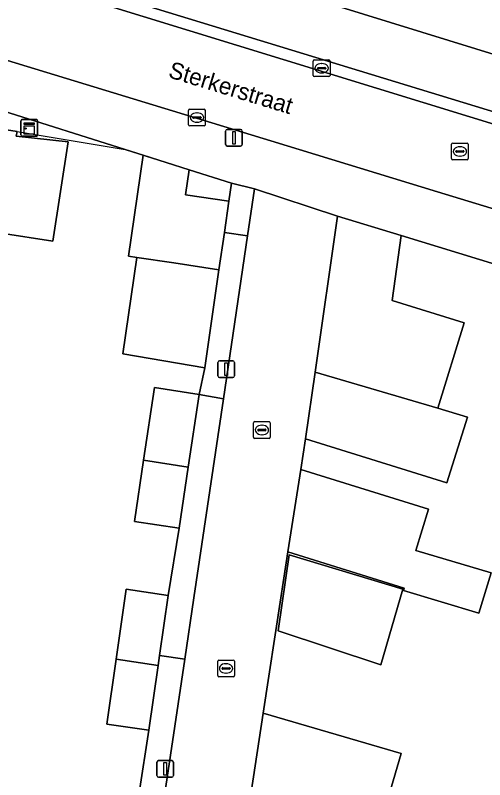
# Model space of a CAD drawing. Extents: x 161084 to 161928, y 385354 to 386522.
# Drawn here: x 161749.75 to 161777.84, y 385489.13 to 385534.81 of the extents above; entities that cross this region are included whole.
import ezdxf

# ---------------------------------------------------------------- set-up
doc = ezdxf.new("R2010")
doc.units = 0
for name, color, linetype in [('IMGEO_Erf', 7, 'Continuous'), ('IMGEO_Kast', 7, 'Continuous'), ('IMGEO_Kolk', 7, 'Continuous'), ('IMGEO_Lichtmast', 7, 'Continuous'), ('IMGEO_Muur', 7, 'Continuous'), ('IMGEO_Openbare_ruimte_label', 7, 'Continuous'), ('IMGEO_Pand', 7, 'Continuous'), ('IMGEO_Rijbaan_lokaal_open', 7, 'Continuous'), ('IMGEO_Rioolput', 7, 'Continuous'), ('IMGEO_Voetpad_open', 7, 'Continuous')]:
    doc.layers.add(name, color=color, linetype=linetype)

msp = doc.modelspace()

# ---------------------------------------------------------------- linework, layer by layer
at = {"layer": 'IMGEO_Erf'}
for points in [[(161757.162, 385488.336), (161757.736, 385492.084), (161755.226, 385492.447), (161755.79, 385496.34), (161756.394, 385500.509), (161758.902, 385500.145), (161759.554, 385504.16), (161756.88, 385504.565), (161757.433, 385508.222), (161758.09, 385512.56), (161760.764, 385512.155), (161761.088, 385513.747), (161756.194, 385514.571), (161757.034, 385520.342), (161756.528, 385520.416), (161757.406, 385526.449), (161756.329, 385526.789), (161741.676, 385531.41)], [(161735.852, 385487.298), (161736.757, 385493.2), (161737.664, 385499.121), (161737.799, 385500), (161738.57, 385505.032), (161739.481, 385510.972), (161740.384, 385516.864), (161741.29, 385522.775), (161742.252, 385529.051), (161749.861, 385527.875), (161749.815, 385527.578), (161752.929, 385527.259), (161752.008, 385521.309), (161748.918, 385521.786), (161748.891, 385521.609), (161747.988, 385515.698), (161747.086, 385509.807), (161746.176, 385503.866), (161745.584, 385500), (161745.271, 385497.954), (161744.364, 385492.033), (161743.461, 385486.131)], [(161801.934, 385512.741), (161772.841, 385521.656), (161772.304, 385517.775), (161776.615, 385516.436), (161775.031, 385511.337), (161776.805, 385510.786), (161775.586, 385506.864), (161767.125, 385509.494), (161766.835, 385507.666), (161774.481, 385505.298), (161773.716, 385502.828), (161778.227, 385501.499), (161777.484, 385499.083), (161772.974, 385500.435), (161773.019, 385500.58), (161766.055, 385502.738), (161765.637, 385500), (161764.587, 385493.113), (161772.852, 385490.687), (161771.517, 385486.142)]]:
    msp.add_lwpolyline(points, dxfattribs=at)
for points in [[(161762.682, 385524.786), (161760.154, 385525.583), (161759.936, 385524.086), (161762.538, 385523.707)], [(161765.485, 385498.021), (161766.15, 385502.569), (161772.944, 385500.511), (161771.637, 385496)]]:
    msp.add_lwpolyline(points, close=True, dxfattribs=at)
at = {"layer": 'IMGEO_Kast'}
for p, q in [((161750.169, 385528.585), (161751.01, 385528.585)), ((161751.01, 385528.585), (161750.169, 385528.585)), ((161750.094, 385527.66), (161750.094, 385528.501)), ((161750.094, 385528.501), (161750.094, 385527.66)), ((161751.094, 385528.51), (161751.094, 385527.669)), ((161751.094, 385527.669), (161751.094, 385528.51)), ((161751.019, 385527.585), (161750.178, 385527.585)), ((161750.178, 385527.585), (161751.019, 385527.585))]:
    msp.add_line(p, q, dxfattribs=at)
for points in [[(161750.289, 385528.375), (161750.889, 385528.375), (161750.889, 385528.29), (161750.289, 385528.29), (161750.289, 385528.375)], [(161750.289, 385528.2), (161750.889, 385528.2), (161750.889, 385527.711), (161750.289, 385527.711), (161750.289, 385528.2)]]:
    msp.add_lwpolyline(points, dxfattribs=at)
msp.add_circle((161750.373, 385528.049), 0.0377, dxfattribs=at)
for centre, start, end in [((161750.172, 385528.507), 92.4484, 184.2845), ((161750.172, 385528.507), 92.4484, 184.2845), ((161751.016, 385528.507), 2.4484, 94.2845), ((161751.016, 385528.507), 2.4484, 94.2845), ((161750.172, 385527.663), 182.4484, 274.2845), ((161750.172, 385527.663), 182.4484, 274.2845), ((161751.016, 385527.663), 272.4484, 4.2845), ((161751.016, 385527.663), 272.4484, 4.2845)]:
    msp.add_arc(centre, 0.0779, start, end, dxfattribs=at)
at = {"layer": 'IMGEO_Kolk'}
for p, q in [((161767.585, 385531.221), (161767.585, 385532.073)), ((161767.66, 385532.147), (161768.512, 385532.147)), ((161768.073, 385531.927), (161768.098, 385531.927)), ((161768.586, 385532.073), (161768.586, 385531.221)), ((161767.844, 385531.641), (161767.844, 385531.653)), ((161768.282, 385531.604), (161767.884, 385531.604)), ((161767.887, 385531.69), (161768.285, 385531.69)), ((161768.096, 385531.367), (161768.071, 385531.367)), ((161768.328, 385531.653), (161768.328, 385531.641)), ((161768.512, 385531.147), (161767.66, 385531.147)), ((161760.125, 385528.272), (161760.125, 385529.124)), ((161760.2, 385529.198), (161761.052, 385529.198)), ((161761.126, 385529.124), (161761.126, 385528.272)), ((161760.384, 385528.692), (161760.384, 385528.704)), ((161760.822, 385528.655), (161760.424, 385528.655)), ((161760.427, 385528.741), (161760.825, 385528.741)), ((161760.613, 385528.978), (161760.638, 385528.978)), ((161760.868, 385528.704), (161760.868, 385528.692)), ((161761.052, 385528.198), (161760.2, 385528.198)), ((161760.636, 385528.418), (161760.611, 385528.418)), ((161764.011, 385509.602), (161764.011, 385510.454)), ((161764.086, 385510.528), (161764.938, 385510.528)), ((161764.499, 385510.308), (161764.524, 385510.308)), ((161765.012, 385510.454), (161765.012, 385509.602)), ((161764.27, 385510.022), (161764.27, 385510.034)), ((161764.708, 385509.985), (161764.31, 385509.985)), ((161764.313, 385510.071), (161764.711, 385510.071)), ((161764.754, 385510.034), (161764.754, 385510.022)), ((161764.938, 385509.528), (161764.086, 385509.528)), ((161764.522, 385509.748), (161764.497, 385509.748)), ((161761.865, 385495.356), (161761.865, 385496.208)), ((161761.94, 385496.282), (161762.792, 385496.282)), ((161762.866, 385496.208), (161762.866, 385495.356)), ((161762.124, 385495.776), (161762.124, 385495.788)), ((161762.562, 385495.739), (161762.164, 385495.739)), ((161762.167, 385495.825), (161762.565, 385495.825)), ((161762.353, 385496.062), (161762.378, 385496.062)), ((161762.608, 385495.788), (161762.608, 385495.776)), ((161762.792, 385495.282), (161761.94, 385495.282)), ((161762.376, 385495.502), (161762.351, 385495.502))]:
    msp.add_line(p, q, dxfattribs=at)
for points in [[(161767.585, 385531.221), (161767.585, 385532.073)], [(161767.66, 385532.147), (161768.512, 385532.147)], [(161768.586, 385532.073), (161768.586, 385531.221)], [(161768.512, 385531.147), (161767.66, 385531.147)], [(161760.125, 385528.272), (161760.125, 385529.124)], [(161760.2, 385529.198), (161761.052, 385529.198)], [(161761.126, 385529.124), (161761.126, 385528.272)], [(161761.052, 385528.198), (161760.2, 385528.198)], [(161764.011, 385509.602), (161764.011, 385510.454)], [(161764.086, 385510.528), (161764.938, 385510.528)], [(161765.012, 385510.454), (161765.012, 385509.602)], [(161764.938, 385509.528), (161764.086, 385509.528)], [(161761.865, 385495.356), (161761.865, 385496.208)], [(161761.94, 385496.282), (161762.792, 385496.282)], [(161762.866, 385496.208), (161762.866, 385495.356)], [(161762.792, 385495.282), (161761.94, 385495.282)]]:
    msp.add_lwpolyline(points, dxfattribs=at)
for centre, radius, start, end in [((161767.662, 385532.071), 0.0765, 91.552, 178.448), ((161767.662, 385532.071), 0.0765, 91.552, 178.448), ((161768.51, 385532.071), 0.0765, 1.552, 88.448), ((161768.51, 385532.071), 0.0765, 1.552, 88.448), ((161767.884, 385531.65), 0.0403, 85.8775, 175.7526), ((161767.881, 385531.64), 0.0366, 178.938, 274.7102), ((161768.285, 385531.647), 0.043, 264.8664, 352.4533), ((161768.289, 385531.652), 0.0386, 1.7309, 96.639), ((161767.662, 385531.223), 0.0765, 181.552, 268.448), ((161767.662, 385531.223), 0.0765, 181.552, 268.448), ((161768.51, 385531.223), 0.0765, 271.552, 358.448), ((161768.51, 385531.223), 0.0765, 271.552, 358.448), ((161760.202, 385529.122), 0.0765, 91.552, 178.448), ((161760.202, 385529.122), 0.0765, 91.552, 178.448), ((161761.05, 385529.122), 0.0765, 1.552, 88.448), ((161761.05, 385529.122), 0.0765, 1.552, 88.448), ((161760.424, 385528.701), 0.0403, 85.8775, 175.7526), ((161760.421, 385528.691), 0.0366, 178.938, 274.7102), ((161760.825, 385528.698), 0.043, 264.8664, 352.4533), ((161760.829, 385528.703), 0.0386, 1.7309, 96.639), ((161760.202, 385528.274), 0.0765, 181.552, 268.448), ((161760.202, 385528.274), 0.0765, 181.552, 268.448), ((161761.05, 385528.274), 0.0765, 271.552, 358.448), ((161761.05, 385528.274), 0.0765, 271.552, 358.448), ((161764.088, 385510.452), 0.0765, 91.552, 178.448), ((161764.088, 385510.452), 0.0765, 91.552, 178.448), ((161764.936, 385510.452), 0.0765, 1.552, 88.448), ((161764.936, 385510.452), 0.0765, 1.552, 88.448), ((161764.31, 385510.031), 0.0403, 85.8775, 175.7526), ((161764.307, 385510.021), 0.0366, 178.938, 274.7102), ((161764.711, 385510.028), 0.043, 264.8664, 352.4533), ((161764.715, 385510.033), 0.0386, 1.7309, 96.639), ((161764.088, 385509.604), 0.0765, 181.552, 268.448), ((161764.088, 385509.604), 0.0765, 181.552, 268.448), ((161764.936, 385509.604), 0.0765, 271.552, 358.448), ((161764.936, 385509.604), 0.0765, 271.552, 358.448), ((161761.942, 385496.206), 0.0765, 91.552, 178.448), ((161761.942, 385496.206), 0.0765, 91.552, 178.448), ((161762.79, 385496.206), 0.0765, 1.552, 88.448), ((161762.79, 385496.206), 0.0765, 1.552, 88.448), ((161762.164, 385495.785), 0.0403, 85.8775, 175.7526), ((161762.161, 385495.775), 0.0366, 178.938, 274.7102), ((161762.565, 385495.782), 0.043, 264.8664, 352.4533), ((161762.569, 385495.787), 0.0386, 1.7309, 96.639), ((161761.942, 385495.358), 0.0765, 181.552, 268.448), ((161761.942, 385495.358), 0.0765, 181.552, 268.448), ((161762.79, 385495.358), 0.0765, 271.552, 358.448), ((161762.79, 385495.358), 0.0765, 271.552, 358.448)]:
    msp.add_arc(centre, radius, start, end, dxfattribs=at)
for centre, major_axis, ratio, start_param, end_param in [((161768.072, 385531.647), (-0.387, 0.002), 0.722429, 4.712389, 7.853982), ((161768.097, 385531.647), (-0.39, 0.002), 0.717154, 1.570796, 4.712389), ((161760.612, 385528.698), (-0.387, 0.002), 0.722429, 4.712389, 7.853982), ((161760.637, 385528.698), (-0.39, 0.002), 0.717154, 1.570796, 4.712389), ((161764.498, 385510.028), (-0.387, 0.002), 0.722429, 4.712389, 7.853982), ((161764.523, 385510.028), (-0.39, 0.002), 0.717154, 1.570796, 4.712389), ((161762.352, 385495.782), (-0.387, 0.002), 0.722429, 4.712389, 7.853982), ((161762.377, 385495.782), (-0.39, 0.002), 0.717154, 1.570796, 4.712389)]:
    msp.add_ellipse(centre, major_axis=major_axis, ratio=ratio, start_param=start_param, end_param=end_param, dxfattribs=at)
at = {"layer": 'IMGEO_Lichtmast'}
for p, q in [((161762.342, 385527.092), (161762.342, 385527.892)), ((161762.342, 385527.892), (161762.342, 385527.092)), ((161762.442, 385527.992), (161763.232, 385527.992)), ((161763.232, 385527.992), (161762.442, 385527.992)), ((161763.332, 385527.892), (161763.332, 385527.092)), ((161763.332, 385527.092), (161763.332, 385527.892)), ((161763.232, 385526.992), (161762.442, 385526.992)), ((161762.442, 385526.992), (161763.232, 385526.992)), ((161761.88, 385513.265), (161761.88, 385514.065)), ((161761.88, 385514.065), (161761.88, 385513.265)), ((161761.98, 385514.165), (161762.77, 385514.165)), ((161762.77, 385514.165), (161761.98, 385514.165)), ((161762.87, 385514.065), (161762.87, 385513.265)), ((161762.87, 385513.265), (161762.87, 385514.065)), ((161762.77, 385513.165), (161761.98, 385513.165)), ((161761.98, 385513.165), (161762.77, 385513.165)), ((161758.225, 385489.373), (161758.225, 385490.173)), ((161758.225, 385490.173), (161758.225, 385489.373)), ((161758.325, 385490.273), (161759.115, 385490.273)), ((161759.115, 385490.273), (161758.325, 385490.273)), ((161759.215, 385490.173), (161759.215, 385489.373)), ((161759.215, 385489.373), (161759.215, 385490.173)), ((161759.115, 385489.273), (161758.325, 385489.273)), ((161758.325, 385489.273), (161759.115, 385489.273))]:
    msp.add_line(p, q, dxfattribs=at)
for points in [[(161762.762, 385527.867), (161762.912, 385527.867), (161762.912, 385527.117), (161762.762, 385527.117), (161762.762, 385527.867)], [(161762.3, 385514.04), (161762.45, 385514.04), (161762.45, 385513.29), (161762.3, 385513.29), (161762.3, 385514.04)], [(161758.645, 385490.148), (161758.795, 385490.148), (161758.795, 385489.398), (161758.645, 385489.398), (161758.645, 385490.148)]]:
    msp.add_lwpolyline(points, dxfattribs=at)
for centre, start, end in [((161762.442, 385527.892), 90, 180), ((161762.442, 385527.892), 90, 180), ((161763.232, 385527.892), 0, 90), ((161763.232, 385527.892), 360, 90), ((161762.442, 385527.092), 180, 270), ((161762.442, 385527.092), 180, 270), ((161763.232, 385527.092), 270, 0), ((161763.232, 385527.092), 270, 0), ((161761.98, 385514.065), 90, 180), ((161761.98, 385514.065), 90, 180), ((161762.77, 385514.065), 0, 90), ((161762.77, 385514.065), 360, 90), ((161761.98, 385513.265), 180, 270), ((161761.98, 385513.265), 180, 270), ((161762.77, 385513.265), 270, 0), ((161762.77, 385513.265), 270, 0), ((161758.325, 385490.173), 90, 180), ((161758.325, 385490.173), 90, 180), ((161759.115, 385490.173), 0, 90), ((161759.115, 385490.173), 360, 90), ((161758.325, 385489.373), 180, 270), ((161758.325, 385489.373), 180, 270), ((161759.115, 385489.373), 270, 0), ((161759.115, 385489.373), 270, 0)]:
    msp.add_arc(centre, 0.1, start, end, dxfattribs=at)
at = {"layer": 'IMGEO_Muur'}
for points in [[(161749.861, 385527.875), (161756.329, 385526.789)], [(161756.329, 385526.789), (161762.682, 385524.786)]]:
    msp.add_lwpolyline(points, dxfattribs=at)
at = {"layer": 'IMGEO_Pand'}
for points in [[(161749.815, 385527.578), (161749.861, 385527.875), (161742.252, 385529.051), (161741.29, 385522.775), (161748.891, 385521.609), (161748.918, 385521.786), (161752.008, 385521.309), (161752.929, 385527.259)], [(161762.266, 385521.836), (161762.538, 385523.707), (161759.936, 385524.086), (161760.154, 385525.583), (161757.406, 385526.449), (161756.528, 385520.416), (161757.034, 385520.342), (161759.234, 385520.022), (161761.941, 385519.607)], [(161772.841, 385521.656), (161769.028, 385522.801), (161767.696, 385513.487), (161775.031, 385511.337), (161776.615, 385516.436), (161772.304, 385517.775)], [(161761.941, 385519.607), (161759.234, 385520.022), (161757.034, 385520.342), (161756.194, 385514.571), (161761.088, 385513.747)], [(161775.586, 385506.864), (161776.805, 385510.786), (161775.031, 385511.337), (161767.696, 385513.487), (161767.125, 385509.494)], [(161760.764, 385512.155), (161758.09, 385512.56), (161757.433, 385508.222), (161760.107, 385507.812)], [(161760.107, 385507.812), (161757.433, 385508.222), (161756.88, 385504.565), (161759.554, 385504.16)], [(161773.716, 385502.828), (161774.481, 385505.298), (161766.835, 385507.666), (161766.055, 385502.738), (161773.019, 385500.58), (161772.974, 385500.435), (161777.484, 385499.083), (161778.227, 385501.499)], [(161765.485, 385498.021), (161771.637, 385496), (161772.944, 385500.511), (161766.15, 385502.569)], [(161758.382, 385496.552), (161758.902, 385500.145), (161756.394, 385500.509), (161755.79, 385496.34), (161758.296, 385495.956)], [(161758.296, 385495.956), (161755.79, 385496.34), (161755.226, 385492.447), (161757.736, 385492.084)], [(161763.867, 385488.39), (161771.517, 385486.142), (161772.852, 385490.687), (161764.587, 385493.113)]]:
    msp.add_lwpolyline(points, close=True, dxfattribs=at)
at = {"layer": 'IMGEO_Rijbaan_lokaal_open'}
msp.add_lwpolyline([(161785.315, 385556.405), (161782.44, 385556.835), (161779.566, 385557.266), (161776.691, 385557.696), (161776.463, 385556.324), (161776.038, 385553.531), (161775.613, 385550.738), (161775.188, 385547.945), (161774.763, 385545.152), (161774.34, 385542.372), (161773.525, 385537.018), (161770.76, 385537.439), (161767.996, 385537.859), (161765.231, 385538.28), (161762.467, 385538.7), (161759.702, 385539.121), (161756.938, 385539.541), (161754.173, 385539.962), (161778.928, 385532.31), (161785.968, 385556.308)], close=True, dxfattribs=at)
for points in [[(161746.133, 385543.607), (161736.762, 385533.508), (161737.056, 385533.746), (161737.37, 385533.956), (161737.701, 385534.137), (161738.048, 385534.287), (161738.406, 385534.406), (161738.774, 385534.493), (161739.134, 385534.564), (161739.715, 385534.634), (161740.3, 385534.652), (161740.884, 385534.618), (161741.462, 385534.532), (161742.031, 385534.395), (161748.085, 385532.469), (161765.046, 385527.307), (161775.025, 385524.271), (161799.847, 385516.717)], [(161782.546, 385527.038), (161751.817, 385536.473)], [(161763.867, 385488.39), (161764.587, 385493.113), (161765.637, 385500), (161766.055, 385502.738), (161766.835, 385507.666), (161767.125, 385509.494), (161767.696, 385513.487), (161769.028, 385522.801), (161764.072, 385524.436), (161763.655, 385521.627), (161762.208, 385511.893), (161760.441, 385500), (161759.892, 385496.328), (161758.437, 385486.593)]]:
    msp.add_lwpolyline(points, dxfattribs=at)
at = {"layer": 'IMGEO_Rioolput'}
for p, q in [((161775.934, 385527.176), (161776.786, 385527.176)), ((161775.859, 385526.25), (161775.859, 385527.102)), ((161776.161, 385526.719), (161776.559, 385526.719)), ((161776.347, 385526.956), (161776.372, 385526.956)), ((161776.86, 385527.102), (161776.86, 385526.25)), ((161776.118, 385526.67), (161776.118, 385526.682)), ((161776.556, 385526.633), (161776.158, 385526.633)), ((161776.37, 385526.396), (161776.345, 385526.396)), ((161776.602, 385526.682), (161776.602, 385526.67)), ((161776.786, 385526.176), (161775.934, 385526.176))]:
    msp.add_line(p, q, dxfattribs=at)
for points in [[(161775.934, 385527.176), (161776.786, 385527.176)], [(161775.859, 385526.25), (161775.859, 385527.102)], [(161776.86, 385527.102), (161776.86, 385526.25)], [(161776.786, 385526.176), (161775.934, 385526.176)]]:
    msp.add_lwpolyline(points, dxfattribs=at)
for centre, radius, start, end in [((161775.936, 385527.1), 0.0765, 91.552, 178.448), ((161775.936, 385527.1), 0.0765, 91.552, 178.448), ((161776.784, 385527.1), 0.0765, 1.552, 88.448), ((161776.784, 385527.1), 0.0765, 1.552, 88.448), ((161776.158, 385526.679), 0.0403, 85.8775, 175.7526), ((161776.563, 385526.681), 0.0386, 1.7309, 96.639), ((161775.936, 385526.252), 0.0765, 181.552, 268.448), ((161775.936, 385526.252), 0.0765, 181.552, 268.448), ((161776.155, 385526.669), 0.0366, 178.938, 274.7102), ((161776.559, 385526.676), 0.043, 264.8664, 352.4533), ((161776.784, 385526.252), 0.0765, 271.552, 358.448), ((161776.784, 385526.252), 0.0765, 271.552, 358.448)]:
    msp.add_arc(centre, radius, start, end, dxfattribs=at)
for centre, major_axis, ratio, start_param, end_param in [((161776.346, 385526.676), (-0.387, 0.002), 0.722429, 4.712389, 7.853982), ((161776.371, 385526.676), (-0.39, 0.002), 0.717154, 1.570796, 4.712389)]:
    msp.add_ellipse(centre, major_axis=major_axis, ratio=ratio, start_param=start_param, end_param=end_param, dxfattribs=at)
at = {"layer": 'IMGEO_Voetpad_open'}
for points in [[(161778.928, 385532.31), (161754.173, 385539.962)], [(161751.994, 385537.104), (161782.76, 385527.701)], [(161799.847, 385516.717), (161775.025, 385524.271), (161765.046, 385527.307), (161748.085, 385532.469)], [(161741.676, 385531.41), (161756.329, 385526.789), (161757.406, 385526.449), (161760.154, 385525.583), (161762.682, 385524.786), (161764.072, 385524.436), (161769.028, 385522.801), (161772.841, 385521.656), (161801.934, 385512.741)]]:
    msp.add_lwpolyline(points, dxfattribs=at)
for points in [[(161751.994, 385537.104), (161751.817, 385536.473), (161782.546, 385527.038), (161782.76, 385527.701)], [(161762.538, 385523.707), (161762.266, 385521.836), (161763.655, 385521.627), (161764.072, 385524.436), (161762.682, 385524.786)], [(161763.655, 385521.627), (161762.266, 385521.836), (161761.941, 385519.607), (161761.088, 385513.747), (161760.764, 385512.155), (161762.208, 385511.893)], [(161762.208, 385511.893), (161760.764, 385512.155), (161760.107, 385507.812), (161759.554, 385504.16), (161758.902, 385500.145), (161758.382, 385496.552), (161759.892, 385496.328), (161760.441, 385500)], [(161757.736, 385492.084), (161757.162, 385488.336), (161756.925, 385486.803), (161758.437, 385486.593), (161759.892, 385496.328), (161758.382, 385496.552), (161758.296, 385495.956)]]:
    msp.add_lwpolyline(points, close=True, dxfattribs=at)

# ---------------------------------------------------------------- texts
at = {"layer": 'IMGEO_Openbare_ruimte_label'}
msp.add_text('Sterkerstraat', height=1, rotation=343.0868, dxfattribs=at).set_placement((161758.851, 385531.12))

doc.saveas('drawing.dxf')
